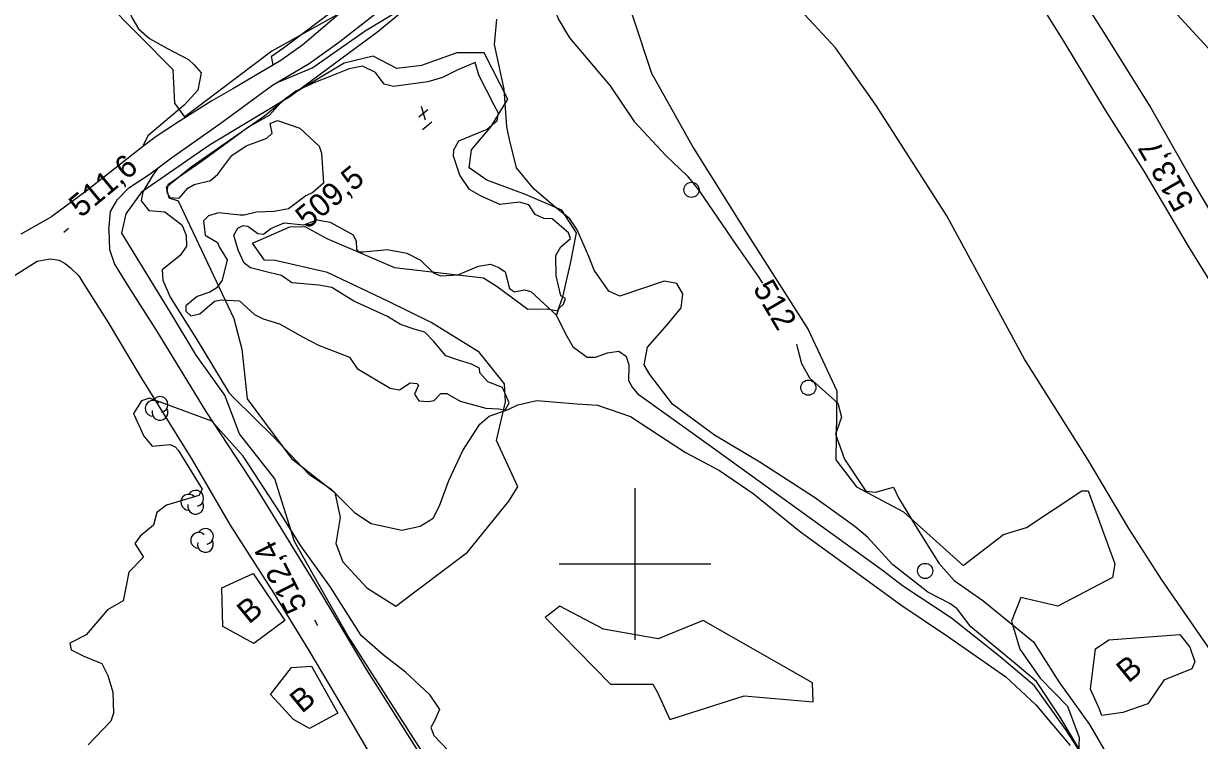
# Model space of a CAD drawing. Extents: x 347059 to 352153, y 6073752 to 6078601.
# Drawn here: x 348779 to 349011.7, y 6075565.1 to 6075706.9 of the extents above; entities that cross this region are included whole.
import ezdxf

# ---------------------------------------------------------------- set-up
doc = ezdxf.new("R2010")
doc.units = 0
for name, color, linetype in [('Level 1', 7, 'Continuous'), ('Level 2', 7, 'Continuous'), ('Level 21', 7, 'Continuous'), ('Level 22', 7, 'Continuous'), ('Level 3', 7, 'Continuous'), ('Level 36', 7, 'Continuous'), ('Level 4', 7, 'Continuous'), ('Level 44', 7, 'Continuous'), ('Level 61', 7, 'Continuous')]:
    doc.layers.add(name, color=color, linetype=linetype)

msp = doc.modelspace()

# ---------------------------------------------------------------- linework, layer by layer
at = {"layer": 'Level 1'}
for points in [[(348828.41, 6075698.7), (348828.06, 6075700.45), (348830.43, 6075702.12), (348842.38, 6075711.06), (348849.48, 6075716.86), (348857.11, 6075722.74), (348862.52, 6075726.39), (348863.91, 6075728.98), (348864.69, 6075731.2), (348864.5, 6075733.97), (348860.23, 6075741.79), (348856.78, 6075750.35), (348856.14, 6075751.39), (348854.47, 6075751.59), (348849.09, 6075750.88), (348842.39, 6075747.59), (348840.49, 6075747.51), (348838.99, 6075748.68), (348836.75, 6075752), (348834.25, 6075760.68), (348832.36, 6075763.76), (348825.81, 6075770.88), (348821.64, 6075776.51), (348812.37, 6075787.23)], [(348792.67, 6075717.75), (348797.14, 6075713.74), (348799.35, 6075711.05), (348800.45, 6075708.11), (348801.76, 6075705.87), (348803.97, 6075703.98), (348807.41, 6075702.03), (348811.66, 6075699.8), (348812.76, 6075698.76), (348814.14, 6075697.19), (348813.53, 6075693.76), (348810.82, 6075690.76), (348803.59, 6075684.69), (348802.71, 6075682.76), (348802.76, 6075682.69)], [(348854.57, 6075710.23), (348846.58, 6075705.41), (348836.23, 6075698.18), (348829.11, 6075695.21), (348829.11, 6075695.23)], [(348975.56, 6075579.95), (348966.43, 6075587.53), (348963.75, 6075591.11), (348962.24, 6075592.19), (348957.9, 6075594.39), (348950.9, 6075599.88), (348945.99, 6075605.3), (348943.46, 6075607.42), (348935.53, 6075613.12), (348924.7, 6075620.11), (348915.71, 6075625.45), (348907.41, 6075631.58), (348902.92, 6075637.5), (348901.78, 6075639.41), (348902.43, 6075642.88), (348906.35, 6075647.33), (348909.13, 6075650.7), (348909.47, 6075653.46), (348908.25, 6075655.46), (348905.79, 6075655.97), (348896.97, 6075652.95), (348894.84, 6075653.97), (348891.92, 6075658.1), (348890.85, 6075660.82), (348888.54, 6075666.12), (348887.13, 6075668.27), (348883.71, 6075671), (348879.97, 6075674.21), (348876.56, 6075678.38), (348875.14, 6075683.97), (348874.63, 6075686.48), (348874.13, 6075693.96), (348872.22, 6075702.76), (348872.65, 6075707.77)], [(348805.5, 6075678.23), (348804.5, 6075676.72), (348802.64, 6075673.61), (348802.31, 6075671.83), (348803.82, 6075669.93), (348806.97, 6075669.68), (348810.36, 6075667.08), (348811.2, 6075665.07), (348811.24, 6075662.85), (348810.04, 6075661.03), (348806.44, 6075658.19), (348806.62, 6075656.16), (348808.04, 6075652.75), (348813.18, 6075644.61), (348819.65, 6075633.95), (348820.58, 6075632.93), (348828.51, 6075625.14), (348834.22, 6075619.11), (348835.5, 6075617.77), (348839.8, 6075614.87), (348841.31, 6075613.33), (348844.52, 6075610.21), (348847.78, 6075608.02), (348853.89, 6075606.68), (348857.51, 6075607.5), (348860.05, 6075609.08), (348861.34, 6075611.51), (348863.16, 6075616.48), (348865.94, 6075622.47), (348869.27, 6075627.63), (348871.15, 6075629.26), (348874.9, 6075630.57), (348876.84, 6075631.5), (348880.55, 6075632.31), (348888.49, 6075631.67), (348892.55, 6075631.42), (348899.11, 6075629.18), (348909.96, 6075622.07), (348916.68, 6075618.46), (348923.35, 6075613.91), (348932.76, 6075606.35), (348943.05, 6075598.84), (348952.6, 6075591.92), (348961.62, 6075585.84), (348973.37, 6075577.65), (348979.3, 6075572.1), (348986.07, 6075564.08)], [(348989.14, 6075561.16), (348984.07, 6075569.68), (348979.43, 6075576.76), (348975.56, 6075579.95)]]:
    msp.add_lwpolyline(points, dxfattribs=at)
at = {"layer": 'Level 2'}
for points in [[(348879.44, 6075723.57), (348882.11, 6075718.08), (348884.5, 6075713.57), (348885.1, 6075711.55), (348884.31, 6075709.17), (348884.76, 6075707.82), (348887.01, 6075704.12), (348895.06, 6075694.62), (348899.8, 6075687.55), (348906.09, 6075680.84), (348910.32, 6075676.8), (348912.58, 6075674.04), (348920.05, 6075663.01), (348924.25, 6075657.09), (348925.18, 6075655.52)], [(348931.92, 6075643.49), (348932.13, 6075642.7), (348932.13, 6075642.7), (348932.91, 6075639.64), (348934.51, 6075636.83), (348936.45, 6075635.13), (348940.14, 6075631.8), (348940.83, 6075629.07), (348939.66, 6075625.69), (348941.46, 6075620.73), (348945.62, 6075614.4), (348947.58, 6075614.22), (348951.13, 6075615.21), (348952.13, 6075613.11), (348955.99, 6075606.68), (348960.08, 6075600.15), (348963.15, 6075596.75), (348968.8, 6075592.79), (348974.85, 6075587.8), (348978.84, 6075584.57), (348983.85, 6075576.68), (348989.91, 6075568.24), (348994.39, 6075560.53)], [(348854.6, 6075578.62), (348850.18, 6075582.02), (348845.8, 6075585.83), (348839.77, 6075595.4), (348833.86, 6075603.57), (348829.82, 6075610.13), (348822.46, 6075621.3), (348816.31, 6075628.22), (348803.94, 6075632.83), (348802.37, 6075632.27), (348800.78, 6075629.75), (348802.83, 6075625.3), (348804.46, 6075623.27), (348808.02, 6075623.6), (348809.06, 6075623.18), (348809.61, 6075622.51), (348814.37, 6075614.82), (348813.68, 6075613.57), (348807.29, 6075611.65), (348805.38, 6075610.15), (348804.74, 6075607.66), (348802.11, 6075605.48), (348801.03, 6075604.06), (348802.79, 6075601.32), (348799.88, 6075598.39), (348799.27, 6075595.32), (348798.74, 6075592.71), (348795.61, 6075590.94), (348791.41, 6075585.95), (348788.17, 6075584.32), (348788.46, 6075582.98), (348790.93, 6075581.73), (348794.54, 6075580.3), (348795.68, 6075577.94), (348796.73, 6075574.6), (348796.84, 6075570.49), (348796.28, 6075568.9), (348791.85, 6075564.18)], [(348854.6, 6075578.62), (348859.24, 6075574.25), (348861.34, 6075571.22), (348860.33, 6075568.93), (348859.57, 6075567.63), (348860.21, 6075566.05), (348863.1, 6075563.01), (348866.99, 6075559.08), (348871.48, 6075552.33), (348879.61, 6075540.67), (348884.92, 6075531.83), (348886.44, 6075529.65)]]:
    msp.add_lwpolyline(points, dxfattribs=at)
at = {"layer": 'Level 21'}
for points in [[(349041, 6075611.4), (349035.56, 6075620.13), (349025.35, 6075636.76), (349017.87, 6075649.37), (349009.45, 6075662.84), (349000.71, 6075677.69), (348993.03, 6075689.81), (348985.01, 6075703.08), (348975.04, 6075719.14), (348967.46, 6075732.31), (348959.39, 6075746.72), (348955.27, 6075756.09), (348952.16, 6075765.42), (348948.43, 6075777.66), (348948.23, 6075778.6)], [(349140.88, 6075463.78), (349133.93, 6075475.26), (349127.3, 6075488.06), (349119.38, 6075501.52), (349110.3, 6075515.37), (349103.4, 6075526.18), (349093.66, 6075540.61), (349085, 6075555.19), (349078.21, 6075566.44), (349071.67, 6075576.47), (349067.25, 6075583.68), (349058.14, 6075599.08), (349047.33, 6075616.87), (349036.26, 6075634.08), (349025.49, 6075650.55), (349018.73, 6075661.58), (349010.15, 6075675.97), (349001.8, 6075690.62), (348992.75, 6075705.2), (348985.46, 6075716.68)], [(348841.37, 6075708.7), (348834.26, 6075702.73), (348829.93, 6075699.6), (348820.43, 6075693.97), (348816.29, 6075691.6), (348809.51, 6075687.33), (348805.26, 6075684.55), (348802.56, 6075682.54), (348797.05, 6075678.2), (348791.45, 6075673.78), (348784.65, 6075668.74)], [(348795.88, 6075666.04), (348796.22, 6075669.74), (348797.63, 6075672.12), (348799.87, 6075674.42), (348804.07, 6075677.15), (348808.28, 6075680.34), (348818.12, 6075687.29), (348828.28, 6075694.74), (348835.52, 6075699.01), (348841.61, 6075703.38), (348848.5, 6075708.79)], [(348778.57, 6075665.28), (348784.65, 6075668.74)], [(348795.88, 6075666.04), (348796.06, 6075662.21), (348797.02, 6075659.33), (348799.81, 6075654.82), (348805.45, 6075645.9), (348815.1, 6075630.18), (348825.15, 6075614.78), (348838.03, 6075593.86), (348846.54, 6075579.59), (348858.99, 6075559.88), (348870.32, 6075540.88), (348878.71, 6075527.02), (348888.64, 6075510.69), (348898.24, 6075494.76), (348906.45, 6075482.02), (348910.6, 6075477.5), (348912.89, 6075476.47), (348924.17, 6075478.22), (348938.88, 6075486.8), (348955.83, 6075497.3), (348969.56, 6075505.52), (348975.65, 6075508.61), (348976.73, 6075508.67), (348977.96, 6075508.19)], [(348773.4, 6075654.7), (348781.7, 6075659.93), (348784.29, 6075660.35), (348786.08, 6075660.11), (348787.25, 6075659.43), (348788.32, 6075658.59), (348789.98, 6075656.97), (348790.77, 6075655.67), (348795.75, 6075647.79), (348802.09, 6075637.13), (348812.36, 6075620.57), (348819.93, 6075607.7), (348828.48, 6075594.29), (348835.49, 6075582.9), (348840.85, 6075573.76), (348848.07, 6075561.5)]]:
    msp.add_lwpolyline(points, dxfattribs=at)
at = {"layer": 'Level 22'}
msp.add_lwpolyline([(349027.76, 6075560.18), (349024.06, 6075566.6), (349021.08, 6075571.79), (349013.06, 6075584.09), (349004.19, 6075596.88), (348997.71, 6075606.99), (348989.58, 6075620.68), (348977.07, 6075640.52), (348961.66, 6075668.9), (348947.69, 6075690.67), (348939.62, 6075702.14), (348934.53, 6075707.68), (348924.5, 6075718.42), (348912.34, 6075729.35), (348905.37, 6075734.82), (348896.81, 6075740.19)], dxfattribs=at)
at = {"layer": 'Level 3'}
for p, q in [((348857.21, 6075688.45), (348859.01, 6075689.94)), ((348857.66, 6075690.58), (348858.49, 6075687.84)), ((348857.93, 6075685.93), (348859.78, 6075687.46)), ((348787.01, 6075665.65), (348787.93, 6075666.42)), ((348837.22, 6075587.78), (348836.67, 6075588.85))]:
    msp.add_line(p, q, dxfattribs=at)
at = {"layer": 'Level 36'}
for centre in [(348911.16, 6075674.03), (348934.28, 6075634.88), (348957.39, 6075598.62)]:
    msp.add_circle(centre, 1.5, dxfattribs=at)
at = {"layer": 'Level 4'}
for points in [[(348884.48, 6075649.24), (348884.98, 6075650.63), (348885.84, 6075651.42), (348886.23, 6075652.49), (348885.33, 6075653.02), (348884.37, 6075656.97), (348884.3, 6075661.05), (348885.32, 6075662.72), (348887.2, 6075664.36), (348886.82, 6075665.54), (348883.61, 6075668.3), (348881.96, 6075668.37), (348880.26, 6075669.14), (348878.99, 6075671.02), (348877.15, 6075671.6), (348873.23, 6075671.13), (348869.54, 6075672.74), (348867.23, 6075674.06), (348865.31, 6075676.91), (348864.09, 6075680.71), (348864.12, 6075681.94), (348865.15, 6075683.7), (348870.77, 6075686.02), (348872.74, 6075687.73), (348872.96, 6075689.19), (348872.12, 6075690.75), (348869.12, 6075696.69), (348868.4, 6075699.18), (348864.8, 6075697.7), (348861.94, 6075696.23), (348859.02, 6075695.39), (348852.25, 6075694.44), (348850.36, 6075694.9), (348848.64, 6075697.23), (348846.07, 6075698.49), (348843.42, 6075697.95), (348839.48, 6075696.34), (348836.79, 6075695.31), (348832.88, 6075693.57), (348830.04, 6075691.44), (348827.64, 6075688.71), (348823.6, 6075686.48), (348820.33, 6075684.07), (348814.14, 6075679.54), (348807.58, 6075675), (348807.4, 6075673.58), (348808, 6075672.5), (348809.8, 6075672.34), (348811.51, 6075674.36), (348812.78, 6075675.1)], [(348812.78, 6075675.1), (348816.02, 6075675.84), (348817.46, 6075677.1), (348820.24, 6075680.83), (348823.05, 6075682.72), (348827.19, 6075684.27), (348828.23, 6075685.2), (348827.83, 6075687.13), (348829.28, 6075687.73), (348833.72, 6075686.22), (348837.51, 6075682.68), (348837.96, 6075681.24), (348838.36, 6075675.33), (348836.29, 6075673.46), (348834.87, 6075672.81), (348831.46, 6075670.29), (348828.6, 6075669.72), (348825.13, 6075669.63), (348825.13, 6075669.63), (348822.69, 6075669.03), (348821.9, 6075668.98), (348817.62, 6075669.49), (348815.62, 6075668.89), (348814.66, 6075667.87), (348814.98, 6075665.05), (348817.4, 6075663.59), (348817.73, 6075662.74), (348819.3, 6075660.14), (348818.32, 6075656.16), (348817.27, 6075654.61), (348815.87, 6075653.75), (348813.4, 6075652.91), (348811.17, 6075651.06), (348811.11, 6075650.04), (348812.14, 6075649.08), (348813.91, 6075649.49), (348816.82, 6075651.98), (348818.16, 6075652.27), (348821.73, 6075652.07), (348824.69, 6075649.33), (348826.43, 6075648.52), (348829.68, 6075647.53), (348834.34, 6075644.84), (348837.37, 6075643.29), (348843.54, 6075640.88), (348845.02, 6075638.65), (348851.59, 6075634.77), (348853.42, 6075634.48), (348855.52, 6075635.85), (348856.83, 6075635.73), (348857.13, 6075635.37), (348856.35, 6075633.59)], [(348856.35, 6075633.59), (348857.25, 6075632.24), (348859.06, 6075632.15), (348860.27, 6075632.33), (348861.55, 6075633.69), (348862.75, 6075633.71), (348865.42, 6075632.23), (348870.48, 6075630.79), (348873.07, 6075630.67), (348874.28, 6075630.4), (348875.08, 6075631.89), (348873.75, 6075634.93), (348870.88, 6075636.01), (348869.31, 6075637.8), (348869.2, 6075638.75), (348867.66, 6075639.51), (348865.09, 6075640.32), (348862.57, 6075641.16), (348860.2, 6075644.01), (348858.43, 6075645.85), (348856.5, 6075646.36), (348853.62, 6075647.36), (348851, 6075648.95), (348844.36, 6075652.02), (348840.03, 6075654.68), (348837.44, 6075655.16), (348832.12, 6075655.64), (348830.03, 6075657.07), (348827.85, 6075657.59), (348823.94, 6075658.56), (348822.67, 6075659.54), (348821.51, 6075662.11), (348820.66, 6075665.02), (348821.45, 6075666.43), (348822.45, 6075666.96), (348823.39, 6075666.83), (348825.36, 6075665.38), (348826.5, 6075665.27), (348827.92, 6075666.38), (348830.62, 6075667.49), (348834.46, 6075667.06), (348837.11, 6075668.05), (348839.66, 6075667.61), (348844.22, 6075665.14), (348844.84, 6075663.85), (348844.93, 6075662.2), (348845.31, 6075661.76), (348846.29, 6075661.75), (348850.96, 6075662.23), (348854.84, 6075661.46), (348857.56, 6075660.11), (348860.13, 6075657.57), (348861.52, 6075657), (348864.97, 6075657.22), (348869, 6075658.9), (348871.43, 6075659.34), (348873.06, 6075658.66), (348874.3, 6075657.81), (348875.19, 6075654.48), (348876.12, 6075653.82), (348878.14, 6075654.21), (348879.39, 6075653.89), (348884.48, 6075649.24)], [(349007.08, 6075533.15), (348997.66, 6075546.96), (348990.49, 6075559.08), (348985.28, 6075567.12), (348979.03, 6075575.88), (348972.21, 6075581.6), (348962.6, 6075589.3), (348952.9, 6075595.65), (348949.12, 6075598.55), (348914.54, 6075623.57), (348900.84, 6075633.36), (348899.46, 6075635.01), (348898.79, 6075636.26), (348898.83, 6075639.3), (348898.28, 6075640.95), (348896.77, 6075642.04), (348894.47, 6075641.71), (348892.12, 6075640.82), (348890.51, 6075640.84), (348887.85, 6075642.85), (348886.28, 6075645.46), (348884.48, 6075649.24)]]:
    msp.add_lwpolyline(points, dxfattribs=at)
at = {"layer": 'Level 44'}
for points in [[(349144.73, 6075483.99), (349128.57, 6075511.56), (349103.35, 6075540.47), (349097.86, 6075550.33), (349084.02, 6075579.81), (349079.59, 6075585.14), (349075.59, 6075590.68), (349061.04, 6075616.85), (349049.87, 6075633.37), (349049.81, 6075636.32), (349033.24, 6075660.78), (349025.91, 6075671.94), (349019.84, 6075670.95), (349016.25, 6075673.65), (349019.49, 6075684.9), (349021.94, 6075692.77), (349003.35, 6075712.98), (348994.86, 6075724.81), (348988.89, 6075738.13), (348990.71, 6075747.12)], [(348868.19, 6075546.82), (348843.1, 6075585.92), (348832.63, 6075604.42), (348828.76, 6075616.83), (348821.77, 6075625.76), (348818.86, 6075633.4), (348813.17, 6075641.31), (348808.1, 6075649.73), (348798.45, 6075665.45), (348799.34, 6075669.3), (348802.54, 6075673.72), (348815.81, 6075682.9), (348831.73, 6075692.48), (348849.1, 6075705.35), (348864.89, 6075718.42)], [(348842.13, 6075709.2), (348828.18, 6075701.47), (348810.96, 6075688.47), (348808.99, 6075691.19), (348808.62, 6075697.79), (348795, 6075711.57)], [(348899.46, 6075708.66), (348903.24, 6075697.09), (348911.58, 6075682.24), (348921.83, 6075665.82), (348934.27, 6075646.41), (348939.9, 6075634.25), (348939.71, 6075620.57), (348943.83, 6075615.28), (348953.1, 6075610.33), (348964.88, 6075599.66), (348972.86, 6075605.82), (348977.43, 6075607.21), (348988.4, 6075614.49), (348989.63, 6075614.46), (348994.89, 6075600.04), (348994.47, 6075597.29), (348983.66, 6075591.63), (348976.32, 6075593.37), (348974.49, 6075588.7), (348976.12, 6075583.13), (348980.13, 6075577.43), (348985.55, 6075571.84), (348987.86, 6075565.64), (348987.68, 6075560.97)], [(348846.93, 6075595.3), (348852.69, 6075591.65), (348866.87, 6075602.35), (348875.06, 6075612.44), (348876.8, 6075615.24), (348872.62, 6075624.41), (348874.4, 6075632.05), (348874.16, 6075635.61), (348869.18, 6075641.88), (348859.66, 6075647.74), (348851.26, 6075651.9), (348839.18, 6075657.68), (348828.78, 6075660.03), (348826.7, 6075660.07), (348824.31, 6075663.49), (348831.73, 6075666.7), (348834.67, 6075666.79), (348839.03, 6075664.41), (348852.39, 6075658.66), (348870.01, 6075656.59), (348872.73, 6075654.89), (348878.78, 6075650.4), (348882.63, 6075650.44), (348884.74, 6075650.08), (348885.74, 6075652.87), (348887.23, 6075659.43), (348888.45, 6075665.54), (348885.52, 6075669.98), (348878.3, 6075673.07), (348870.66, 6075675.95), (348867.21, 6075678.36), (348867.63, 6075681.91), (348871.54, 6075686.53), (348874.82, 6075691.94), (348870.17, 6075701.1), (348864.74, 6075701.13), (348857.78, 6075698.6), (348852.85, 6075698.03), (348848.21, 6075700.47), (348842.48, 6075699.09), (348831.37, 6075692.39), (348826.72, 6075688.62), (348812.19, 6075678.53), (348807.28, 6075674.46), (348807.75, 6075672.44), (348809.59, 6075671.87), (348820.61, 6075648.53), (348822.19, 6075642.47), (348823.26, 6075632.69), (348832.06, 6075620.88), (348840.58, 6075614.11), (348841.68, 6075609.16), (348840.8, 6075604.07), (348842.19, 6075600.41), (348846.93, 6075595.3)], [(348830.74, 6075588.79), (348824.56, 6075584.27), (348818.46, 6075587.62), (348818.26, 6075595.26), (348824.45, 6075598.14), (348830.74, 6075588.79)], [(348906.88, 6075569.24), (348921.56, 6075573.89), (348935.22, 6075572.72), (348935.07, 6075576.51), (348913.47, 6075588.83), (348904.57, 6075585.21), (348893.79, 6075587.09), (348885.15, 6075591.66), (348882.22, 6075589.38), (348895.17, 6075576.21), (348903.49, 6075576.19), (348904.41, 6075574.55), (348906.88, 6075569.24)], [(349010.17, 6075579.22), (349004.61, 6075577.03), (349001.46, 6075572.31), (348996.52, 6075570.63), (348992.35, 6075570.02), (348991.8, 6075571.39), (348990.09, 6075575.23), (348991.06, 6075583.23), (348993.73, 6075584.99), (349007.75, 6075586.01), (349009.75, 6075583.53), (349010.75, 6075580.61), (349010.17, 6075579.22)], [(348841.21, 6075570.46), (348835.59, 6075567.45), (348832.46, 6075569.21), (348827.9, 6075574.14), (348832.02, 6075579.5), (348835.99, 6075579.79), (348841.21, 6075570.46)]]:
    msp.add_lwpolyline(points, dxfattribs=at)
for centre, start, end in [((348804.68, 6075630.78), 44.1154, 269.804), ((348806.03, 6075631.56), 282.2692, 149.7263), ((348806.03, 6075629.99), 166.9369, 29.6212), ((348811.74, 6075612.21), 44.1154, 269.804), ((348813.09, 6075612.99), 282.2692, 149.7263), ((348813.09, 6075611.42), 166.9369, 29.6212), ((348813.67, 6075604.67), 44.1154, 269.804), ((348815.02, 6075605.45), 282.2692, 149.7263), ((348815.02, 6075603.88), 166.9369, 29.6212)]:
    msp.add_arc(centre, 1.57, start, end, dxfattribs=at)
at = {"layer": 'Level 61'}
for p, q in [((348900, 6075585), (348900, 6075615)), ((348885, 6075600), (348915, 6075600))]:
    msp.add_line(p, q, dxfattribs=at)

# ---------------------------------------------------------------- texts
at = {"layer": 'Level 2'}
msp.add_text('512', height=4.5, rotation=300.5187, dxfattribs=at).set_placement((348923.22, 6075654.51))
at = {"layer": 'Level 3'}
for s, rotation, p in [('513,7', 119.9488, (349010.73, 6075671.49)), ('511,6', 39.62, (348790.37, 6075668.36)), ('  509,5', 39.57, (348832.6, 6075663.99)), ('512,4', 117.1689, (348835.29, 6075591.64))]:
    msp.add_text(s, height=4.5, rotation=rotation, dxfattribs=at).set_placement(p)
at = {"layer": 'Level 44'}
for p in [(348823.62, 6075587.96), (348997.58, 6075576.31), (348834.08, 6075570.31)]:
    msp.add_text('B', height=4.5, rotation=39.568, dxfattribs=at).set_placement(p)

doc.saveas('drawing.dxf')
